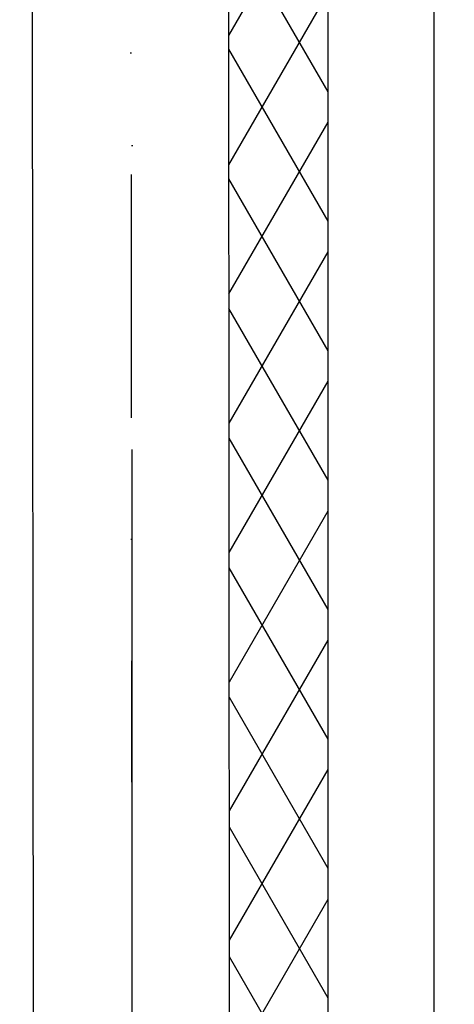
# Model space of a CAD drawing. Header units: millimetres. Extents: x -32221 to 212500, y 31663 to 93766.
# Tile 297 of 340: x 88950 to 89404, y 48315 to 49344. Entities that reach past the tile are written whole.
import ezdxf

# ---------------------------------------------------------------- set-up
doc = ezdxf.new("R2010")
doc.units = ezdxf.units.MM
doc.linetypes.add('DASHDOTX2', pattern=[50.8, 25.4, -12.7, 0, -12.7])
doc.layers.add('osie', color=250, linetype='Continuous')
doc.layers.add('Sciany', color=250, linetype='Continuous')

msp = doc.modelspace()

# ---------------------------------------------------------------- hatches: boundary and pattern name
at = {"layer": 'Sciany', "transparency": 33554687}
h = msp.add_hatch(dxfattribs=at)
h.set_pattern_fill('DIAMONDS', color=256, scale=21.298246, angle=360, style=0)
h.set_pattern_definition([(60, (74679.455, 27072.76), (-58.56231, 33.81097), []), (120, (74679.455, 27072.76), (-58.56231, -33.81097), [])])
h.paths.add_polyline_path([(88656.625, 62052.787), (79453.975, 62062.25), (79453.975, 61960.019), (88656.519, 61950.599)])
h.paths.add_polyline_path([(90450.502, 59450.093), (90442.433, 62050.95), (89849.325, 62051.56), (89849.219, 61949.228), (90340.202, 61948.719), (90347.912, 59463.521)])
h.paths.add_polyline_path([(89271.837, 47649.75), (89271.837, 50675.258), (89166.831, 50684.438), (89169.606, 47649.62)])
h.paths.add_polyline_path([(90134.206, 47841.043), (90143.718, 47841.033), (90340.202, 47840.829), (90347.912, 45355.632), (90450.502, 45342.204), (90442.433, 47943.061), (90152.927, 47943.33), (90134.217, 47943.347), (90134.251, 47884.562)])
h.paths.add_polyline_path([(79426.116, 33439.499), (89271.837, 33439.499), (89271.837, 36567.368), (89166.831, 36576.548), (89169.606, 33541.73), (79426.206, 33529.807)])

# ---------------------------------------------------------------- linework, layer by layer
at = {"layer": 'osie', "linetype": 'DASHDOTX2', "ltscale": 25}
msp.add_line((89067.244, 33019.002), (89067.244, 62730.045), dxfattribs=at)
at = {"layer": 'Sciany', "linetype": 'DASHDOTX2', "ltscale": 10}
msp.add_line((89064.91, 50706.582), (89067.244, 47751.721), dxfattribs=at)
at = {"layer": 'Sciany'}
for p, q in [((88964.883, 47853.823), (88961.425, 50698.196)), ((89169.606, 47649.62), (89166.818, 50698.455)), ((89271.837, 47649.75), (89271.837, 50675.258)), ((89382.588, 47649.75), (89382.588, 50665.575))]:
    msp.add_line(p, q, dxfattribs=at)

doc.saveas('drawing.dxf')
